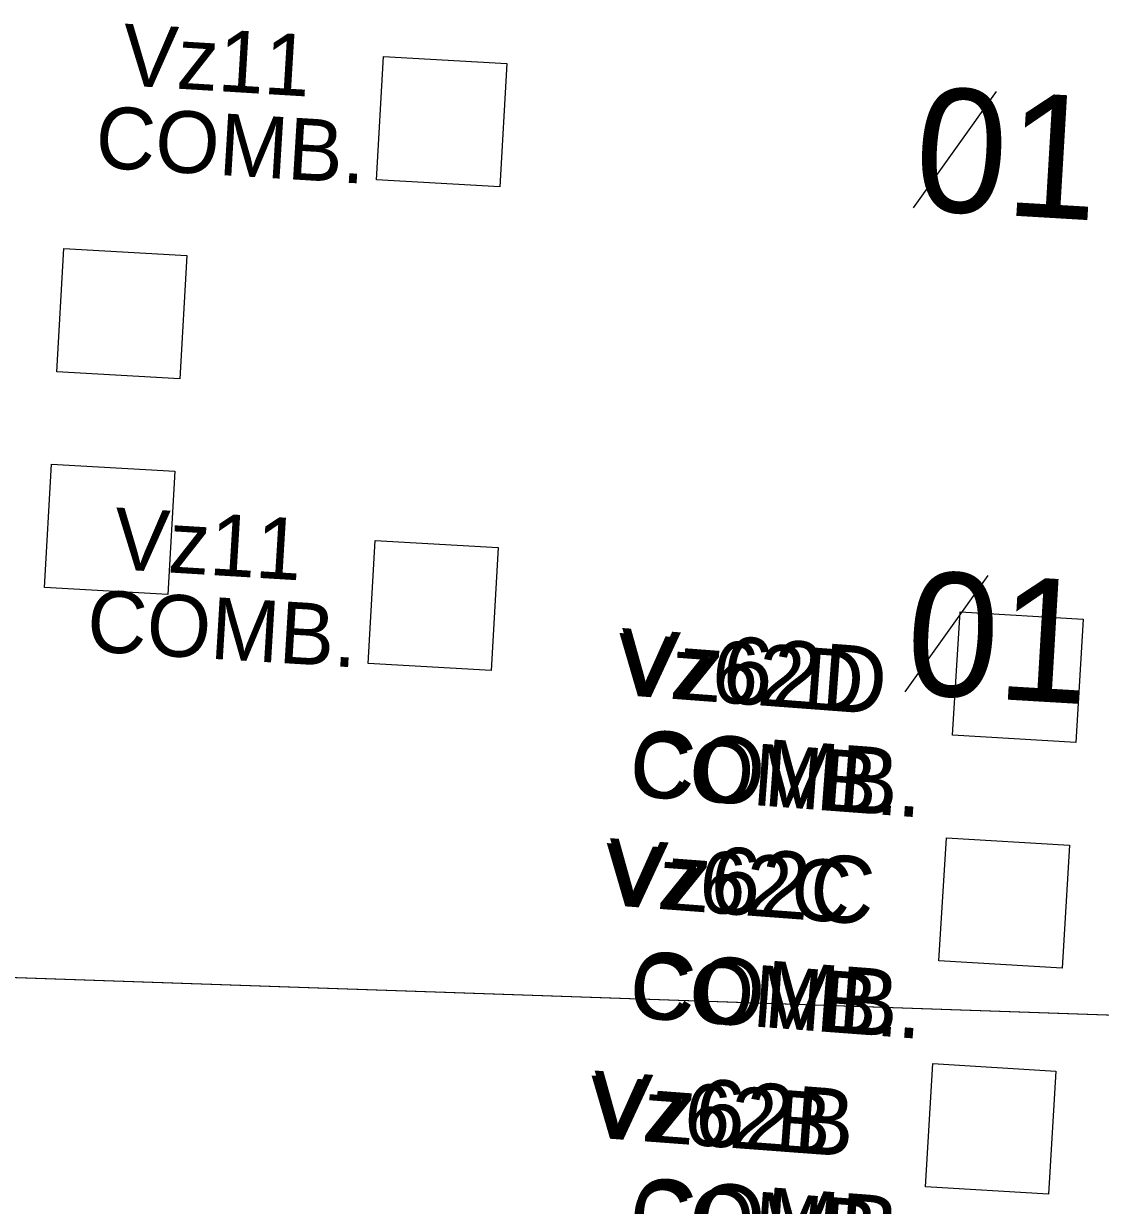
# Model space of a CAD drawing. Extents: x 647787 to 668496, y 640478 to 654412.
# Drawn here: x 661636.4 to 661688.8, y 647292 to 647349.4 of the extents above; entities that cross this region are included whole.
import ezdxf

# ---------------------------------------------------------------- set-up
doc = ezdxf.new("R2010")
doc.units = 0
for name, color, linetype in [('Default', 7, 'Continuous'), ('TEMP_DETECTION ZONE_Stage 2', 7, 'Continuous'), ('TEMP_DETECTION ZONE_STAGE 3', 7, 'Continuous'), ('TEMP_DETECTION_ZONE_STAGE 4', 7, 'Continuous'), ('TEMP_DETECTION_ZONE_STAGE 5', 7, 'Continuous'), ('TEMP_SIGNAL_POLES_STAGE 1B', 7, 'Continuous')]:
    doc.layers.add(name, color=color, linetype=linetype)

msp = doc.modelspace()

# ---------------------------------------------------------------- linework, layer by layer
at = {"layer": 'Default'}
for p, q in [((661679.711, 647340.453), (661683.753, 647346.109)), ((661679.298, 647316.935), (661683.339, 647322.591)), ((661679.298, 647316.935), (661683.339, 647322.591))]:
    msp.add_line(p, q, dxfattribs=at)
for points in [[(662136.439, 647331.769), (661882.019, 647294.613), (661114.402, 647320.889)], [(661761.55, 647298.737), (661606.212, 647304.054)], [(661761.55, 647298.737), (661606.212, 647304.054)]]:
    msp.add_lwpolyline(points, dxfattribs=at)
at = {"layer": 'TEMP_DETECTION ZONE_Stage 2'}
for points in [[(661659.593, 647341.48), (661653.602, 647341.82), (661653.943, 647347.81), (661659.933, 647347.47)], [(661644.039, 647332.15), (661638.048, 647332.49), (661638.388, 647338.481), (661644.379, 647338.141)], [(661643.443, 647321.667), (661637.453, 647322.007), (661637.793, 647327.998), (661643.783, 647327.657)]]:
    msp.add_lwpolyline(points, close=True, dxfattribs=at)
at = {"layer": 'TEMP_DETECTION ZONE_STAGE 3'}
msp.add_lwpolyline([(661659.179, 647317.962), (661653.189, 647318.302), (661653.529, 647324.293), (661659.519, 647323.952)], close=True, dxfattribs=at)
at = {"layer": 'TEMP_DETECTION_ZONE_STAGE 4'}
msp.add_lwpolyline([(661659.179, 647317.962), (661653.189, 647318.302), (661653.529, 647324.293), (661659.519, 647323.952)], close=True, dxfattribs=at)
at = {"layer": 'TEMP_DETECTION_ZONE_STAGE 5'}
for points in [[(661687.6, 647314.472), (661681.611, 647314.834), (661681.972, 647320.823), (661687.961, 647320.461)], [(661687.6, 647314.472), (661681.611, 647314.834), (661681.972, 647320.823), (661687.961, 647320.461)], [(661686.937, 647303.492), (661680.948, 647303.853), (661681.309, 647309.842), (661687.298, 647309.481)], [(661686.937, 647303.492), (661680.948, 647303.853), (661681.309, 647309.842), (661687.298, 647309.481)], [(661686.274, 647292.511), (661680.285, 647292.873), (661680.646, 647298.862), (661686.635, 647298.5)], [(661686.274, 647292.511), (661680.285, 647292.873), (661680.646, 647298.862), (661686.635, 647298.5)]]:
    msp.add_lwpolyline(points, close=True, dxfattribs=at)
at = {"layer": 'TEMP_SIGNAL_POLES_STAGE 1B'}
for points in [[(661687.6, 647314.472), (661681.611, 647314.834), (661681.972, 647320.823), (661687.961, 647320.461)], [(661687.6, 647314.472), (661681.611, 647314.834), (661681.972, 647320.823), (661687.961, 647320.461)], [(661686.937, 647303.492), (661680.948, 647303.853), (661681.309, 647309.842), (661687.298, 647309.481)], [(661686.937, 647303.492), (661680.948, 647303.853), (661681.309, 647309.842), (661687.298, 647309.481)], [(661686.274, 647292.511), (661680.285, 647292.873), (661680.646, 647298.862), (661686.635, 647298.5)], [(661686.274, 647292.511), (661680.285, 647292.873), (661680.646, 647298.862), (661686.635, 647298.5)]]:
    msp.add_lwpolyline(points, close=True, dxfattribs=at)

# ---------------------------------------------------------------- texts
at = {"layer": 'Default'}
for p in [(661679.646, 647340.369), (661679.233, 647316.851), (661679.233, 647316.851)]:
    msp.add_text('01', height=6, rotation=356.61808, dxfattribs=at).set_placement(p)
at = {"layer": 'TEMP_DETECTION ZONE_Stage 2'}
for s, p in [('Vz11', (661641.162, 647346.421)), ('COMB.', (661639.867, 647342.428))]:
    msp.add_text(s, height=3, rotation=356.52674, dxfattribs=at).set_placement(p)
at = {"layer": 'TEMP_DETECTION ZONE_STAGE 3'}
for s, p in [('Vz11', (661640.749, 647322.903)), ('COMB.', (661639.453, 647318.911))]:
    msp.add_text(s, height=3, rotation=356.52674, dxfattribs=at).set_placement(p)
at = {"layer": 'TEMP_DETECTION_ZONE_STAGE 4'}
for s, p in [('Vz11', (661640.749, 647322.903)), ('COMB.', (661639.453, 647318.911))]:
    msp.add_text(s, height=3, rotation=356.52674, dxfattribs=at).set_placement(p)
at = {"layer": 'TEMP_DETECTION_ZONE_STAGE 5'}
for s, p in [('Vz62D', (661665.168, 647316.805)), ('COMB.', (661665.833, 647311.887)), ('Vz62C', (661664.552, 647306.591)), ('COMB.', (661665.833, 647301.125)), ('Vz62B', (661663.812, 647295.294)), ('COMB.', (661665.833, 647290.106))]:
    msp.add_text(s, height=3, rotation=355.71397, dxfattribs=at).set_placement(p)
at = {"layer": 'TEMP_SIGNAL_POLES_STAGE 1B'}
for s, p in [('Vz62D', (661665.283, 647316.796)), ('COMB.', (661665.856, 647311.885)), ('Vz62C', (661664.689, 647306.581)), ('COMB.', (661665.856, 647301.123)), ('Vz62B', (661663.941, 647295.285)), ('COMB.', (661665.856, 647290.105))]:
    msp.add_text(s, height=3.25, rotation=355.71397, dxfattribs=at).set_placement(p)

doc.saveas('drawing.dxf')
